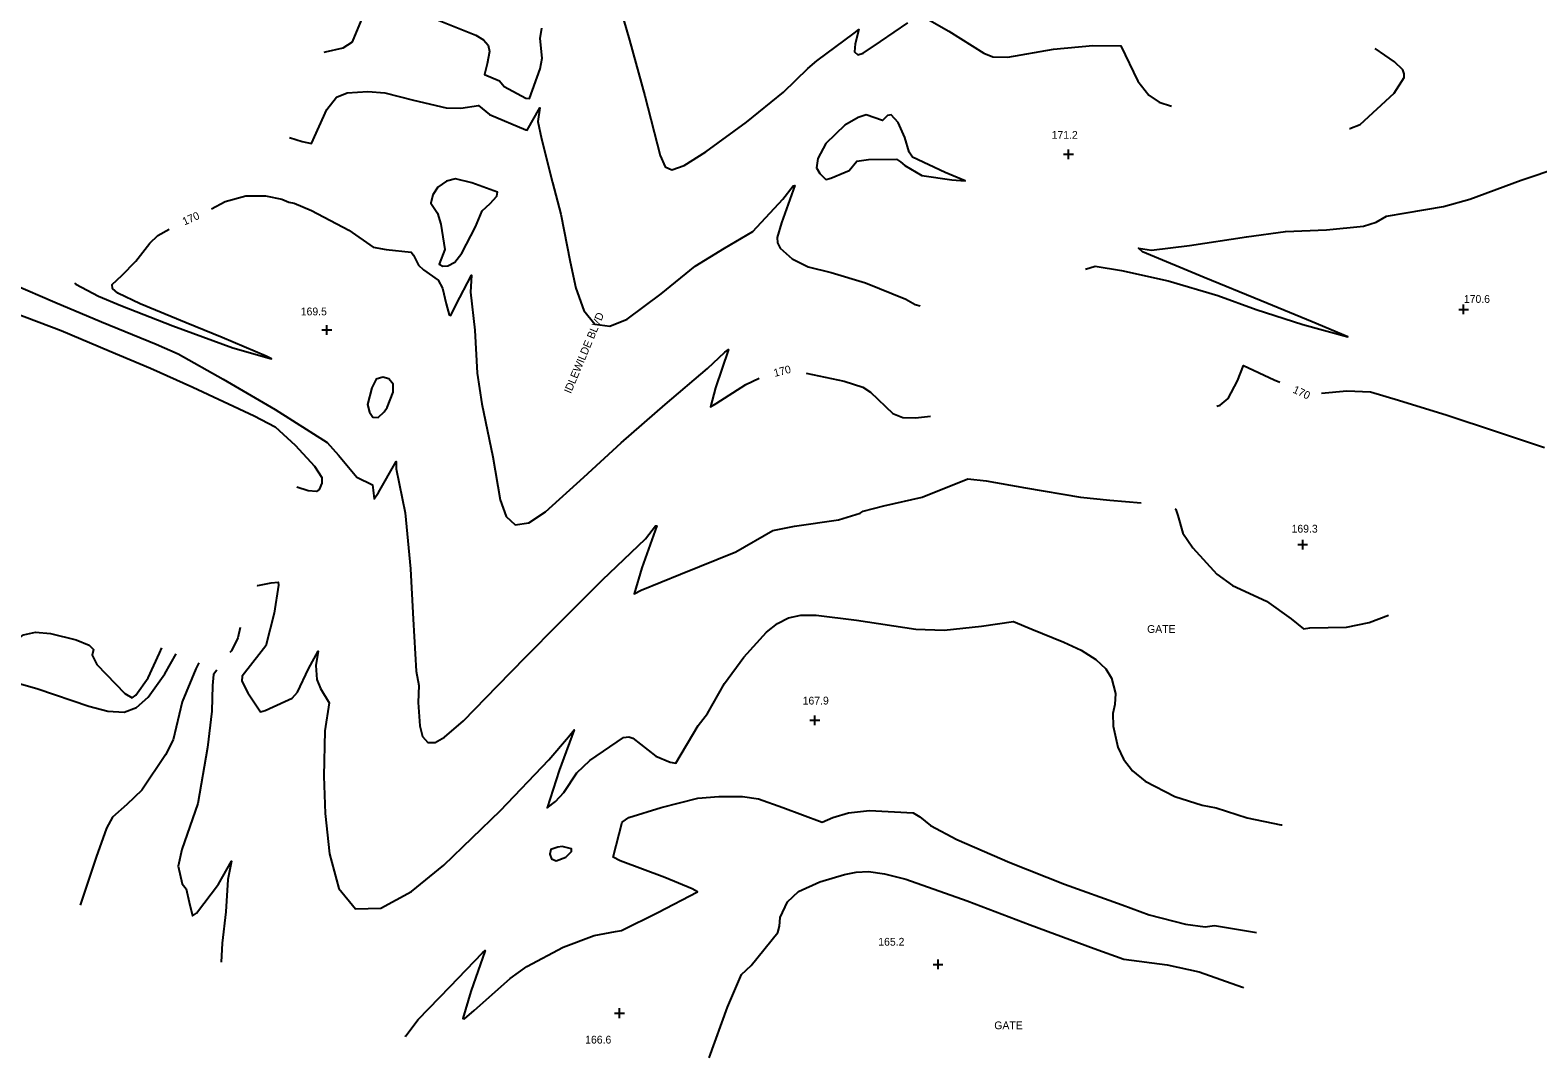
# Model space of a CAD drawing. Extents: x 1467615 to 2003689, y 770235 to 1108726.
# Drawn here: x 1996974 to 1997360.2, y 775690.3 to 775951.8 of the extents above; entities that cross this region are included whole.
import ezdxf

# ---------------------------------------------------------------- set-up
doc = ezdxf.new("R2010")
doc.units = 0
for name, color, linetype in [('RD_DTM_Major1', 7, 'Continuous'), ('RD_DTM_Major1_Lbl', 7, 'Continuous'), ('RD_DTM_Minor1', 7, 'Continuous'), ('RD_DTM_Spot_Elev', 7, 'Continuous'), ('RD_TX_Misc1', 7, 'Continuous')]:
    doc.layers.add(name, color=color, linetype=linetype)

msp = doc.modelspace()

# ---------------------------------------------------------------- linework, layer by layer
at = {"layer": 'RD_DTM_Major1'}
for points in [[(1997020.44, 775906.03), (1997023.98, 775907.91), (1997029.21, 775909.37), (1997034.26, 775909.39), (1997038.46, 775908.47), (1997040.26, 775907.71), (1997041.64, 775907.49), (1997046.09, 775905.61), (1997055.61, 775900.52), (1997061.87, 775896.2), (1997065.18, 775895.61), (1997071.57, 775894.93), (1997072.24, 775894.14), (1997073.51, 775891.55), (1997074.79, 775890.43), (1997078.52, 775887.75), (1997079.61, 775885.71), (1997080.53, 775881.71), (1997081.33, 775878.86), (1997081.8, 775878.69), (1997083.06, 775881.35), (1997087.08, 775889.01), (1997086.8, 775884.68), (1997087.88, 775874.94), (1997088.5, 775863.91), (1997089.71, 775856.04), (1997092.55, 775842.49), (1997094.4, 775831.49), (1997095.92, 775827.21), (1997098.28, 775825.04), (1997101.72, 775825.61), (1997106.02, 775828.41), (1997115.86, 775837.31), (1997125.43, 775846.08), (1997136.64, 775855.87), (1997147.52, 775865.08), (1997151.92, 775869.32), (1997152.93, 775869.98), (1997149.52, 775860.16), (1997148.27, 775855.28), (1997149.76, 775856.16), (1997157.33, 775861.05), (1997160.73, 775862.67)], [(1996985.39, 775886.99), (1996985.72, 775886.68), (1996991.54, 775883.64), (1996997.23, 775881.22), (1997010.55, 775876.04), (1997025.88, 775870.39), (1997035.79, 775867.55), (1997034.44, 775868.28), (1997023.22, 775873.04), (1997014, 775876.8), (1997002.14, 775881.66), (1996996.47, 775884.41), (1996995.12, 775885.58), (1996995.03, 775886.63), (1996997.45, 775888.95), (1997001.03, 775892.61), (1997004.67, 775897.22), (1997006.73, 775899.23), (1997009.61, 775900.85)], [(1997278.01, 775855.43), (1997278.88, 775855.72), (1997280.9, 775857.45), (1997283.3, 775861.96), (1997284.81, 775865.9), (1997292.68, 775862.23), (1997294.1, 775861.57)], [(1997065.43, 775855.09), (1997066.99, 775859.06), (1997066.99, 775861.08), (1997065.88, 775862.47), (1997064.36, 775862.88), (1997062.63, 775862.38), (1997061.5, 775860.18), (1997060.41, 775855.89), (1997060.97, 775853.93), (1997061.82, 775852.65), (1997063.12, 775852.55), (1997064.68, 775853.97), (1997065.43, 775855.09)], [(1997172.75, 775863.96), (1997182.53, 775861.87), (1997187.29, 775860.37), (1997189.27, 775859.04), (1997194.95, 775853.57), (1997197.57, 775852.58), (1997200.76, 775852.45), (1997204.61, 775852.88)], [(1997304.84, 775858.79), (1997311.33, 775859.43), (1997317.38, 775859.12), (1997324.53, 775857.03), (1997336.98, 775853.14), (1997349.64, 775848.99), (1997361.89, 775844.86)]]:
    msp.add_lwpolyline(points, dxfattribs=at)
at = {"layer": 'RD_DTM_Minor1'}
for points in [[(1997049.3, 775946.2), (1997049.69, 775946.21), (1997054.15, 775947.31), (1997056.57, 775948.85), (1997061.03, 775959.54)], [(1997124.6, 775959.19), (1997127.54, 775949.23), (1997131.42, 775935.01), (1997135.41, 775919.69), (1997136.71, 775916.79), (1997138.41, 775916.01), (1997141.5, 775917.09), (1997147.11, 775920.66), (1997157.52, 775928.25), (1997167.01, 775935.87), (1997173.24, 775941.98), (1997175.53, 775943.98), (1997185.06, 775951.04), (1997186.26, 775951.97), (1997185.3, 775948.33), (1997185.15, 775946.28), (1997186.02, 775945.47), (1997187.35, 775945.88), (1997191.84, 775948.89), (1997198.85, 775953.64)], [(1997074.12, 775956.18), (1997088.19, 775950.52), (1997090.13, 775949.3), (1997091.29, 775947.94), (1997091.68, 775946.37), (1997091.06, 775943.18), (1997090.41, 775940.48), (1997094.2, 775938.83), (1997095.46, 775937.39), (1997101, 775934.4), (1997101.9, 775934.33), (1997104.67, 775941.93), (1997105.13, 775944.63), (1997104.68, 775949.65), (1997105.08, 775952.3)], [(1997204.34, 775954.34), (1997209.33, 775951.55), (1997218.32, 775945.9), (1997220.58, 775945), (1997224.46, 775944.87), (1997236.17, 775946.94), (1997246.22, 775947.89), (1997253.41, 775947.76), (1997257.74, 775938.77), (1997260.61, 775935.16), (1997263.25, 775933.32), (1997266.38, 775932.34)], [(1997311.95, 775926.64), (1997312.07, 775926.62), (1997314.7, 775927.63), (1997323.43, 775935.69), (1997325.95, 775939.69), (1997326.01, 775940.63), (1997325.62, 775941.6), (1997323.47, 775943.66), (1997318.52, 775947.12)], [(1997040.4, 775924.27), (1997043.67, 775923.3), (1997046.07, 775922.77), (1997050.02, 775931.49), (1997052.49, 775934.62), (1997055.23, 775935.76), (1997060.49, 775936.1), (1997064.86, 775935.7), (1997072.19, 775933.89), (1997080.61, 775931.94), (1997084.34, 775931.79), (1997088.89, 775932.47), (1997091.7, 775930.2), (1997100.97, 775926.27), (1997101.28, 775926.17), (1997104.53, 775931.89), (1997104.04, 775928.4), (1997104.96, 775923.97), (1997107.82, 775912.8), (1997109.97, 775904.63), (1997112.34, 775892.42), (1997113.81, 775885.67), (1997115.83, 775879.96), (1997118.67, 775876.44), (1997122.48, 775875.92), (1997126.91, 775877.73), (1997135.62, 775884.26), (1997144.37, 775891.32), (1997151.9, 775895.91), (1997159.12, 775900.18), (1997166.83, 775908.5), (1997169.46, 775911.94), (1997169.9, 775911.98), (1997166.49, 775902.44), (1997165.37, 775898.7), (1997165.46, 775897.33), (1997166.1, 775895.92), (1997169.21, 775893.22), (1997173.33, 775891.19), (1997179.21, 775889.72), (1997188.01, 775887.06), (1997198.34, 775882.88), (1997200.67, 775881.52), (1997201.97, 775881.13)], [(1997195.9, 775918.73), (1997196.97, 775918.04), (1997198.05, 775917.13), (1997202.39, 775914.55), (1997210.13, 775913.45), (1997213.49, 775913.16), (1997208.43, 775915.34), (1997200.03, 775919.24), (1997199.14, 775920.55), (1997198.03, 775924.3), (1997196.33, 775928.12), (1997194.58, 775930.09), (1997193.6, 775929.96), (1997192.38, 775928.69), (1997188.19, 775930.11), (1997186.15, 775929.38), (1997182.68, 775927.48), (1997177.84, 775922.77), (1997175.8, 775918.95), (1997175.42, 775916.52), (1997176.33, 775915.04), (1997177.86, 775913.54), (1997179.09, 775913.88), (1997182.77, 775915.45), (1997183.78, 775915.85), (1997185.78, 775918.27), (1997188.73, 775918.62), (1997195.9, 775918.73)], [(1997244.35, 775890.6), (1997246.86, 775891.31), (1997253.56, 775890.23), (1997265.53, 775887.54), (1997278.22, 775883.79), (1997288.1, 775880.22), (1997300.06, 775876.41), (1997311.52, 775873.24), (1997302.44, 775877.08), (1997289.37, 775882.42), (1997274.73, 775888.39), (1997258.92, 775895.01), (1997257.91, 775895.97), (1997261.26, 775895.47), (1997270.96, 775896.65), (1997285.61, 775898.84), (1997295.61, 775900.21), (1997306.07, 775900.67), (1997315.54, 775901.55), (1997318.83, 775902.64), (1997321.43, 775904.11), (1997326.52, 775905.03), (1997336.03, 775906.64), (1997342.84, 775908.49), (1997355.93, 775913.38), (1997365.87, 775916.72)], [(1997082.79, 775892.38), (1997084.6, 775894.63), (1997088.08, 775901.37), (1997089.78, 775905.49), (1997091.84, 775907.38), (1997093.51, 775909.23), (1997093.7, 775910.3), (1997087.18, 775912.72), (1997082.95, 775913.72), (1997080.68, 775913.15), (1997078.47, 775911.61), (1997077.14, 775909.6), (1997076.66, 775907.47), (1997078.35, 775904.92), (1997079.23, 775902.05), (1997080.26, 775895.62), (1997078.8, 775891.81), (1997079.73, 775891.29), (1997081.03, 775891.43), (1997082.79, 775892.38)], [(1996969.63, 775886.75), (1996980.28, 775882.15), (1996992.26, 775877.04), (1997006.25, 775871.39), (1997011.93, 775868.9), (1997023.47, 775862.35), (1997036.78, 775854.61), (1997050.07, 775846.18), (1997053.01, 775842.89), (1997057.7, 775837.24), (1997061.66, 775835.29), (1997061.91, 775833.98), (1997062.12, 775831.71), (1997063.27, 775833.31), (1997067.78, 775841.27), (1997067.72, 775839.38), (1997070.06, 775828.14), (1997071.46, 775813.79), (1997072.14, 775800.89), (1997072.9, 775787.53), (1997073.55, 775783.86), (1997073.39, 775779.51), (1997073.81, 775773.52), (1997074.54, 775770.85), (1997075.83, 775769.29), (1997077.76, 775769.33), (1997080.13, 775770.63), (1997085.02, 775774.88), (1997093.73, 775783.82), (1997100.99, 775791.25), (1997109.43, 775799.8), (1997120.63, 775811.01), (1997131.64, 775821.49), (1997134.23, 775824.81), (1997134.52, 775824.81), (1997130.69, 775814.04), (1997128.69, 775807.35), (1997130.49, 775808.34), (1997140.58, 775812.45), (1997154.78, 775818.18), (1997164.26, 775823.61), (1997169.84, 775824.74), (1997181.06, 775826.33), (1997186.6, 775828.05), (1997187.41, 775828.54), (1997192.69, 775829.89), (1997202.54, 775832.13), (1997214.19, 775836.86), (1997218.88, 775836.34), (1997228.95, 775834.55), (1997243.04, 775832.11), (1997250.55, 775831.42), (1997258.62, 775830.66)], [(1996970.02, 775879.39), (1996981.95, 775874.82), (1996994.22, 775869.67), (1997004.81, 775865.21), (1997015.7, 775860.31), (1997031.36, 775852.98), (1997036.78, 775850.16), (1997041.87, 775845.51), (1997046.83, 775840.06), (1997048.75, 775837.22), (1997048.75, 775835.73), (1997048.04, 775834.11), (1997047.33, 775833.63), (1997045.22, 775833.75), (1997042.32, 775834.68)], [(1997267.19, 775829.13), (1997267.52, 775829), (1997267.96, 775827.45), (1997269.29, 775822.96), (1997271.83, 775819.15), (1997277.99, 775812.38), (1997282, 775809.54), (1997290.75, 775805.51), (1997297, 775800.95), (1997300.15, 775798.42), (1997301.79, 775798.69), (1997311.23, 775798.8), (1997316.97, 775800.01), (1997321.93, 775801.93)], [(1996943.42, 775808.28), (1996950.77, 775802.79), (1996955.26, 775798.05), (1996960.41, 775791.47), (1996962.21, 775790.27), (1996963.64, 775790.81), (1996968.6, 775794.21), (1996972.32, 775796.84), (1996975.37, 775797.55), (1996979.23, 775797.25), (1996985.79, 775795.61), (1996989.09, 775794.26), (1996990.24, 775793.08), (1996989.91, 775791.67), (1996991.08, 775789.29), (1996998.24, 775781.81), (1997000.14, 775780.76), (1997001.08, 775781.46), (1997004.25, 775785.89), (1997007.15, 775792.22), (1997007.74, 775793.51)], [(1997032.17, 775809.57), (1997032.32, 775809.49), (1997035.74, 775810.21), (1997037.49, 775810.37), (1997037.65, 775809.57), (1997036.47, 775802.41), (1997034.41, 775794.06), (1997033.19, 775792.55), (1997028.34, 775786.29), (1997028.19, 775785.02), (1997029.78, 775782.03), (1997033.03, 775777.18), (1997034.21, 775777.5), (1997039.23, 775779.76), (1997041.14, 775780.64), (1997042.5, 775782.17), (1997045.32, 775788.14), (1997047.81, 775792.7), (1997047.14, 775788.98), (1997047.47, 775785.45), (1997048.39, 775783.14), (1997050.56, 775779.48), (1997049.5, 775772.24), (1997049.27, 775760.64), (1997049.57, 775751.09), (1997050.66, 775740.75), (1997053.08, 775731.87), (1997057.36, 775726.71), (1997063.79, 775726.83), (1997071.66, 775731.14), (1997080.01, 775737.88), (1997094.52, 775751.83), (1997106.87, 775764.83), (1997111.89, 775770.76), (1997113.35, 775772.56), (1997109.52, 775762.14), (1997106.43, 775752.57), (1997108.58, 775754.2), (1997110.7, 775756.49), (1997114.02, 775761.5), (1997117.37, 775764.72), (1997126.03, 775770.61), (1997127.34, 775770.76), (1997128.39, 775770.38), (1997134.31, 775765.82), (1997137.96, 775764.27), (1997139.41, 775764.04), (1997145.1, 775773.61), (1997147.49, 775776.73), (1997151.87, 775784.41), (1997156.8, 775791.12), (1997162.65, 775797.58), (1997165.41, 775799.79), (1997168.23, 775801.2), (1997171.45, 775801.89), (1997175.39, 775801.94), (1997185.68, 775800.63), (1997200.87, 775798.31), (1997208.16, 775798.06), (1997217.68, 775799.14), (1997225.94, 775800.28), (1997230.62, 775798.33), (1997238.79, 775795.04), (1997243.24, 775792.91), (1997247.01, 775790.58), (1997249.56, 775788.16), (1997251.04, 775785.78), (1997252.02, 775781.86), (1997251.9, 775778.99), (1997251.38, 775776.72), (1997251.44, 775773.51), (1997252.6, 775768.09), (1997254.05, 775765.01), (1997256.38, 775762.04), (1997259.66, 775759.41), (1997267.27, 775755.44), (1997274.2, 775753.25), (1997277.85, 775752.52), (1997285.79, 775750.02), (1997294.42, 775748.2), (1997294.76, 775748.18)], [(1997027.79, 775798.75), (1997027.2, 775796.07), (1997025.54, 775792.78), (1997025.18, 775792.31)], [(1996895.35, 775764.67), (1996900.01, 775775.38), (1996901.14, 775776.16), (1996902.56, 775776.75), (1996906.36, 775777.09), (1996919.6, 775776.99), (1996936.07, 775776.81), (1996948.52, 775776.21), (1996950.08, 775776.15), (1996952.42, 775777.56), (1996960.29, 775783.69), (1996963.24, 775786.14), (1996964.57, 775786.31), (1996975.93, 775783), (1996989.02, 775778.64), (1996993.94, 775777.28), (1996998.11, 775777.09), (1997001.26, 775778.28), (1997004.2, 775780.87), (1997008.47, 775786.91), (1997011.42, 775792.03)], [(1997017.25, 775789.67), (1997016.44, 775788.15), (1997012.98, 775779.73), (1997010.67, 775770), (1997008.69, 775766.14), (1997002.63, 775757.07), (1996998.74, 775753.44), (1996995.11, 775750.15), (1996993.57, 775747.31), (1996990.93, 775739.93), (1996986.81, 775727.62)], [(1997021.82, 775787.82), (1997020.98, 775786.7), (1997020.68, 775783.88), (1997020.55, 775777.34), (1997019.43, 775767.97), (1997016.97, 775753.69), (1997012.82, 775741.89), (1997011.95, 775737.64), (1997012.95, 775733.04), (1997013.96, 775731.82), (1997014.69, 775728.42), (1997015.61, 775724.89), (1997016.58, 775725.6), (1997022.28, 775733.01), (1997025.58, 775738.89), (1997024.65, 775734.2), (1997024.12, 775725.92), (1997023.16, 775717.87), (1997022.91, 775713)], [(1997070.13, 775693.87), (1997070.24, 775694.11), (1997073.39, 775698.31), (1997081.58, 775706.8), (1997089.88, 775715.38), (1997090.6, 775715.99), (1997086.86, 775705.47), (1997084.85, 775698.6), (1997085.23, 775698.46), (1997087.78, 775700.59), (1997096.95, 775708.84), (1997101.19, 775711.88), (1997110.51, 775716.86), (1997118.48, 775719.88), (1997123.98, 775720.89), (1997125.51, 775721.11), (1997134.76, 775725.72), (1997144.98, 775731.02), (1997143.56, 775731.84), (1997136.62, 775734.71), (1997125.13, 775739), (1997123.35, 775739.95), (1997125.67, 775748.85), (1997127.39, 775750.1), (1997135.65, 775752.68), (1997145.05, 775755.01), (1997150.43, 775755.44), (1997156.44, 775755.47), (1997160.58, 775754.82), (1997166.82, 775752.6), (1997176.85, 775748.92), (1997179.62, 775750.1), (1997183.64, 775751.29), (1997189.05, 775751.86), (1997200.21, 775751.3), (1997201.93, 775750.28), (1997204.68, 775748.01), (1997211.38, 775744.48), (1997225, 775738.56), (1997238.96, 775732.99), (1997253.71, 775727.71), (1997260.68, 775725.15), (1997269.95, 775722.74), (1997275.01, 775722.09), (1997277.41, 775722.38), (1997288.17, 775720.61)], [(1997110.26, 775742.66), (1997109.21, 775742.46), (1997107.42, 775741.86), (1997107.16, 775740.65), (1997107.54, 775739.47), (1997108.75, 775739.01), (1997111.26, 775739.88), (1997112.67, 775741.38), (1997112.68, 775742.03), (1997110.26, 775742.66)], [(1997147.9, 775688.53), (1997152.63, 775701.47), (1997156.19, 775709.89), (1997158.7, 775712.13), (1997165.5, 775720.58), (1997165.96, 775722.27), (1997166.12, 775724.43), (1997167.98, 775728.5), (1997170.85, 775731.12), (1997176.28, 775733.58), (1997182.62, 775735.47), (1997185.56, 775736.06), (1997188.76, 775736.2), (1997192.82, 775735.67), (1997198.33, 775734.25), (1997214.01, 775728.75), (1997230.18, 775722.56), (1997246.53, 775716.51), (1997254.15, 775713.81), (1997265.23, 775712.29), (1997273.42, 775710.53), (1997284.56, 775706.62), (1997284.78, 775706.43)]]:
    msp.add_lwpolyline(points, dxfattribs=at)
at = {"layer": 'RD_DTM_Spot_Elev'}
for p, q in [((1997238.75, 775920), (1997241.25, 775920)), ((1997240, 775918.75), (1997240, 775921.25)), ((1997339.96, 775880.26), (1997342.46, 775880.26)), ((1997341.21, 775879.01), (1997341.21, 775881.51)), ((1997048.75, 775875), (1997051.25, 775875)), ((1997050, 775873.75), (1997050, 775876.25)), ((1997298.75, 775820), (1997301.25, 775820)), ((1997300, 775818.75), (1997300, 775821.25)), ((1997175, 775773.75), (1997175, 775776.25)), ((1997173.75, 775775), (1997176.25, 775775)), ((1997205.33, 775712.45), (1997207.83, 775712.45)), ((1997206.58, 775711.2), (1997206.58, 775713.7)), ((1997123.71, 775699.94), (1997126.21, 775699.94)), ((1997124.96, 775698.69), (1997124.96, 775701.19))]:
    msp.add_line(p, q, dxfattribs=at)

# ---------------------------------------------------------------- texts
at = {"layer": 'RD_DTM_Major1_Lbl'}
for rotation, p in [(24.0709, (1997013.53, 775901.74)), (14.3, (1997164.73, 775862.95)), (335.1003, (1997297.26, 775859))]:
    msp.add_text('170', height=2, rotation=rotation, dxfattribs=at).set_placement(p)
at = {"layer": 'RD_DTM_Spot_Elev'}
for s, p in [('171.2', (1997235.67, 775923.96)), ('169.5', (1997043.32, 775878.73)), ('170.6', (1997341.27, 775881.93)), ('169.3', (1997297.13, 775823.07)), ('167.9', (1997171.89, 775779.02)), ('165.2', (1997191.26, 775717.24)), ('166.6', (1997116.18, 775692.16))]:
    msp.add_text(s, height=2, dxfattribs=at).set_placement(p)
at = {"layer": 'RD_TX_Misc1'}
msp.add_text('IDLEWILDE BLVD', height=2, rotation=67.238, dxfattribs=at).set_placement((1997112.5, 775858.54))
for p in [(1997260.13, 775797.37), (1997220.98, 775695.83)]:
    msp.add_text('GATE', height=2, dxfattribs=at).set_placement(p)

doc.saveas('drawing.dxf')
